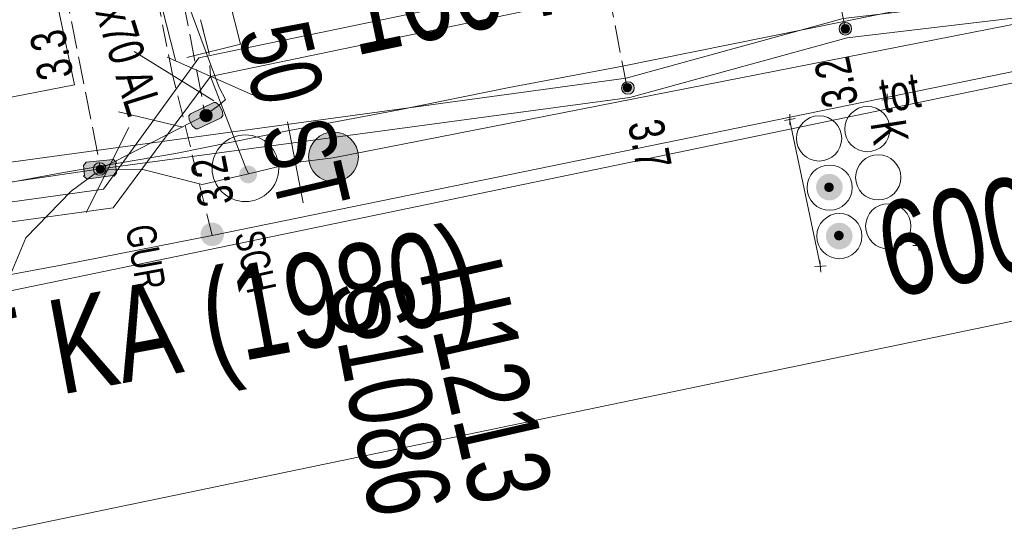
# Model space of a CAD drawing. Header units: metres. Extents: x -740 to 758, y -633 to 854.
# Tile 327 of 656: x 118.58 to 133.39, y -586.09 to -578.52. Entities that reach past the tile are written whole.
import ezdxf

# ---------------------------------------------------------------- set-up
doc = ezdxf.new("R2010")
doc.units = ezdxf.units.M
doc.header["$MEASUREMENT"] = 0
for name, pattern in [('166_166', [0.3328, 0.1664, -0.1664]), ('333_125', [0.4576, 0.3328, -0.1248]), ('416_125', [0.5408, 0.416, -0.1248]), ('416_416', [0.832, 0.416, -0.416]), ('832_208', [1.04, 0.832, -0.208])]:
    doc.linetypes.add(name, pattern=pattern)
for name, color, linetype in [('Gas.LOVION', 7, 'Continuous'), ('Grundkarte.LOVION', 7, 'Continuous'), ('Strom.LOVION', 7, 'Continuous'), ('StromBemass.LOVION', 7, 'Continuous'), ('Wasser.LOVION', 7, 'Continuous')]:
    doc.layers.add(name, color=color, linetype=linetype)
doc.styles.add('ERSTELLTER_STIL_1', font='arial.ttf')

msp = doc.modelspace()

# ---------------------------------------------------------------- hatches: boundary and pattern name
at = {"layer": 'Gas.LOVION', "linetype": 'Continuous', "lineweight": 13}
for points in [[(121.611, -581.855), (121.624, -581.837), (121.635, -581.818), (121.643, -581.798), (121.648, -581.776), (121.651, -581.754), (121.651, -581.732), (121.648, -581.71), (121.642, -581.689), (121.634, -581.668), (121.623, -581.649), (121.61, -581.631), (121.595, -581.615), (121.578, -581.601), (121.559, -581.589), (121.539, -581.58), (121.518, -581.573), (121.497, -581.569), (121.475, -581.568), (121.453, -581.569), (121.431, -581.573), (121.41, -581.58), (121.39, -581.59), (121.371, -581.602), (121.354, -581.616), (121.339, -581.632), (121.326, -581.65), (121.316, -581.669), (121.308, -581.69), (121.302, -581.711), (121.3, -581.733), (121.3, -581.755), (121.303, -581.777), (121.308, -581.799), (121.316, -581.819), (121.327, -581.838), (121.34, -581.856), (121.355, -581.872), (121.372, -581.886), (121.391, -581.898), (121.411, -581.907), (121.432, -581.914), (121.454, -581.918), (121.476, -581.92), (121.498, -581.918), (121.52, -581.914), (121.54, -581.907), (121.56, -581.898), (121.579, -581.886), (121.596, -581.872)], [(121.612, -581.858), (121.625, -581.84), (121.636, -581.82), (121.644, -581.8), (121.649, -581.778), (121.652, -581.756), (121.652, -581.734), (121.649, -581.712), (121.643, -581.691), (121.635, -581.67), (121.624, -581.651), (121.611, -581.633), (121.596, -581.617), (121.579, -581.603), (121.56, -581.591), (121.54, -581.582), (121.519, -581.575), (121.497, -581.571), (121.475, -581.569), (121.453, -581.571), (121.431, -581.575), (121.41, -581.582), (121.39, -581.592), (121.372, -581.603), (121.355, -581.618), (121.339, -581.634), (121.327, -581.652), (121.316, -581.671), (121.308, -581.692), (121.302, -581.713), (121.3, -581.735), (121.3, -581.757), (121.303, -581.779), (121.308, -581.801), (121.316, -581.821), (121.327, -581.841), (121.34, -581.859), (121.355, -581.875), (121.373, -581.889), (121.391, -581.901), (121.411, -581.91), (121.432, -581.917), (121.454, -581.921), (121.476, -581.922), (121.498, -581.921), (121.52, -581.916), (121.541, -581.91), (121.561, -581.9), (121.58, -581.888), (121.597, -581.874)]]:
    msp.add_hatch(color=7, dxfattribs=at).paths.add_polyline_path(points)
at = {"layer": 'Strom.LOVION', "linetype": 'Continuous', "lineweight": 13}
for points in [[(121.5, -579.764), (121.147, -579.932), (121.121, -579.964), (121.127, -580.022), (121.18, -580.12), (121.229, -580.16), (121.258, -580.157), (121.611, -579.99), (121.637, -579.957), (121.632, -579.899), (121.578, -579.801), (121.53, -579.761)], [(119.617, -580.909), (119.982, -580.858), (119.998, -580.871), (120.037, -580.823), (120.023, -580.677), (120.036, -580.661), (119.988, -580.621), (119.578, -580.661), (119.539, -580.709), (119.553, -580.856), (119.54, -580.872), (119.588, -580.912)]]:
    msp.add_hatch(color=7, dxfattribs=at).paths.add_polyline_path(points)
at = {"layer": 'Strom.LOVION', "linetype": 'Continuous', "lineweight": 18}
for points in [[(130.911, -581.161), (130.926, -581.141), (130.938, -581.119), (130.947, -581.095), (130.953, -581.071), (130.956, -581.046), (130.956, -581.021), (130.953, -580.996), (130.946, -580.972), (130.937, -580.949), (130.925, -580.927), (130.91, -580.907), (130.893, -580.889), (130.874, -580.873), (130.852, -580.859), (130.83, -580.849), (130.806, -580.841), (130.781, -580.836), (130.756, -580.835), (130.731, -580.837), (130.707, -580.841), (130.683, -580.849), (130.66, -580.86), (130.639, -580.873), (130.62, -580.889), (130.603, -580.908), (130.588, -580.928), (130.576, -580.95), (130.567, -580.973), (130.561, -580.998), (130.558, -581.022), (130.558, -581.048), (130.561, -581.072), (130.567, -581.097), (130.577, -581.12), (130.589, -581.142), (130.604, -581.162), (130.621, -581.18), (130.64, -581.196), (130.661, -581.209), (130.684, -581.22), (130.708, -581.228), (130.733, -581.232), (130.758, -581.234), (130.783, -581.232), (130.807, -581.227), (130.831, -581.22), (130.854, -581.209), (130.875, -581.195), (130.894, -581.179)], [(130.807, -581.083), (130.812, -581.075), (130.816, -581.067), (130.82, -581.059), (130.822, -581.05), (130.823, -581.041), (130.823, -581.032), (130.822, -581.023), (130.82, -581.015), (130.816, -581.006), (130.812, -580.998), (130.806, -580.991), (130.8, -580.984), (130.793, -580.979), (130.786, -580.974), (130.778, -580.97), (130.769, -580.967), (130.76, -580.966), (130.751, -580.965), (130.742, -580.966), (130.733, -580.967), (130.725, -580.97), (130.716, -580.974), (130.709, -580.979), (130.702, -580.985), (130.696, -580.991), (130.691, -580.999), (130.686, -581.007), (130.683, -581.015), (130.681, -581.024), (130.68, -581.033), (130.68, -581.042), (130.681, -581.051), (130.683, -581.059), (130.686, -581.068), (130.691, -581.076), (130.696, -581.083), (130.702, -581.09), (130.709, -581.095), (130.717, -581.1), (130.725, -581.104), (130.734, -581.107), (130.743, -581.108), (130.752, -581.109), (130.761, -581.108), (130.769, -581.107), (130.778, -581.104), (130.786, -581.1), (130.794, -581.095), (130.801, -581.089)], [(131.06, -581.898), (131.075, -581.877), (131.087, -581.855), (131.096, -581.832), (131.102, -581.808), (131.105, -581.783), (131.105, -581.758), (131.102, -581.733), (131.095, -581.709), (131.086, -581.685), (131.074, -581.663), (131.059, -581.643), (131.042, -581.625), (131.022, -581.609), (131.001, -581.596), (130.979, -581.585), (130.955, -581.577), (130.93, -581.573), (130.905, -581.571), (130.88, -581.573), (130.855, -581.578), (130.831, -581.585), (130.809, -581.596), (130.788, -581.61), (130.768, -581.626), (130.751, -581.644), (130.737, -581.664), (130.725, -581.686), (130.715, -581.71), (130.709, -581.734), (130.706, -581.759), (130.706, -581.784), (130.71, -581.809), (130.716, -581.833), (130.725, -581.856), (130.737, -581.878), (130.752, -581.899), (130.769, -581.917), (130.789, -581.933), (130.81, -581.946), (130.833, -581.957), (130.857, -581.964), (130.881, -581.969), (130.906, -581.971), (130.931, -581.969), (130.956, -581.964), (130.98, -581.956), (131.002, -581.946), (131.023, -581.932), (131.043, -581.916)], [(130.955, -581.809), (130.961, -581.802), (130.965, -581.794), (130.968, -581.785), (130.971, -581.776), (130.972, -581.767), (130.972, -581.758), (130.97, -581.749), (130.968, -581.741), (130.965, -581.732), (130.96, -581.724), (130.955, -581.717), (130.949, -581.71), (130.942, -581.705), (130.934, -581.7), (130.926, -581.696), (130.917, -581.693), (130.909, -581.692), (130.9, -581.691), (130.891, -581.692), (130.882, -581.693), (130.873, -581.696), (130.865, -581.7), (130.857, -581.705), (130.85, -581.711), (130.844, -581.717), (130.839, -581.725), (130.835, -581.733), (130.831, -581.741), (130.829, -581.75), (130.828, -581.759), (130.828, -581.768), (130.829, -581.777), (130.831, -581.786), (130.835, -581.794), (130.839, -581.802), (130.844, -581.809), (130.851, -581.816), (130.858, -581.822), (130.865, -581.826), (130.874, -581.83), (130.882, -581.833), (130.891, -581.835), (130.9, -581.835), (130.909, -581.835), (130.918, -581.833), (130.927, -581.83), (130.935, -581.826), (130.942, -581.821), (130.949, -581.815)]]:
    msp.add_hatch(color=1, dxfattribs=at).paths.add_polyline_path(points)
at = {"layer": 'StromBemass.LOVION', "linetype": 'Continuous', "lineweight": 13}
for points in [[(131.07, -578.712), (131.077, -578.702), (131.083, -578.692), (131.087, -578.681), (131.09, -578.669), (131.092, -578.657), (131.091, -578.646), (131.09, -578.634), (131.087, -578.622), (131.083, -578.611), (131.077, -578.601), (131.07, -578.591), (131.062, -578.583), (131.053, -578.575), (131.042, -578.569), (131.032, -578.564), (131.02, -578.56), (131.009, -578.558), (130.997, -578.557), (130.985, -578.558), (130.973, -578.56), (130.962, -578.564), (130.951, -578.569), (130.941, -578.576), (130.932, -578.583), (130.924, -578.592), (130.917, -578.601), (130.912, -578.612), (130.907, -578.623), (130.904, -578.634), (130.903, -578.646), (130.903, -578.658), (130.905, -578.67), (130.908, -578.681), (130.912, -578.692), (130.918, -578.703), (130.925, -578.712), (130.933, -578.721), (130.942, -578.728), (130.952, -578.735), (130.963, -578.74), (130.974, -578.743), (130.986, -578.746), (130.998, -578.746), (131.009, -578.745), (131.021, -578.743), (131.032, -578.739), (131.043, -578.734), (131.053, -578.728), (131.062, -578.72)], [(131.047, -578.694), (131.052, -578.688), (131.056, -578.681), (131.059, -578.673), (131.061, -578.665), (131.062, -578.657), (131.062, -578.649), (131.061, -578.641), (131.059, -578.633), (131.056, -578.626), (131.052, -578.619), (131.047, -578.612), (131.041, -578.606), (131.035, -578.601), (131.028, -578.597), (131.021, -578.593), (131.013, -578.591), (131.005, -578.589), (130.997, -578.589), (130.989, -578.59), (130.981, -578.591), (130.973, -578.594), (130.966, -578.597), (130.959, -578.601), (130.953, -578.607), (130.948, -578.613), (130.943, -578.619), (130.939, -578.626), (130.936, -578.634), (130.934, -578.642), (130.933, -578.65), (130.933, -578.658), (130.934, -578.666), (130.936, -578.674), (130.939, -578.681), (130.943, -578.688), (130.948, -578.695), (130.953, -578.7), (130.96, -578.706), (130.967, -578.71), (130.974, -578.713), (130.982, -578.716), (130.99, -578.717), (130.998, -578.718), (131.006, -578.717), (131.014, -578.716), (131.021, -578.713), (131.029, -578.71), (131.035, -578.705), (131.042, -578.7)], [(127.8, -579.604), (127.807, -579.595), (127.812, -579.584), (127.817, -579.573), (127.82, -579.562), (127.821, -579.55), (127.821, -579.538), (127.819, -579.526), (127.816, -579.515), (127.812, -579.504), (127.806, -579.494), (127.799, -579.484), (127.791, -579.475), (127.782, -579.468), (127.772, -579.461), (127.761, -579.456), (127.75, -579.453), (127.738, -579.451), (127.726, -579.45), (127.714, -579.451), (127.703, -579.453), (127.692, -579.457), (127.681, -579.462), (127.671, -579.468), (127.662, -579.476), (127.654, -579.484), (127.647, -579.494), (127.641, -579.504), (127.637, -579.515), (127.634, -579.527), (127.632, -579.539), (127.632, -579.551), (127.634, -579.562), (127.637, -579.574), (127.641, -579.585), (127.647, -579.595), (127.654, -579.605), (127.662, -579.614), (127.671, -579.621), (127.681, -579.627), (127.692, -579.632), (127.703, -579.636), (127.715, -579.638), (127.727, -579.639), (127.739, -579.638), (127.75, -579.636), (127.762, -579.632), (127.772, -579.627), (127.782, -579.621), (127.792, -579.613)], [(127.766, -579.577), (127.77, -579.571), (127.774, -579.564), (127.777, -579.556), (127.779, -579.549), (127.78, -579.541), (127.78, -579.533), (127.779, -579.525), (127.777, -579.517), (127.774, -579.51), (127.77, -579.503), (127.765, -579.496), (127.76, -579.491), (127.754, -579.486), (127.747, -579.481), (127.74, -579.478), (127.732, -579.476), (127.725, -579.474), (127.717, -579.474), (127.709, -579.474), (127.701, -579.476), (127.693, -579.478), (127.686, -579.482), (127.679, -579.486), (127.673, -579.491), (127.668, -579.497), (127.663, -579.503), (127.659, -579.51), (127.656, -579.518), (127.655, -579.525), (127.654, -579.533), (127.654, -579.541), (127.655, -579.549), (127.657, -579.557), (127.66, -579.564), (127.663, -579.571), (127.668, -579.577), (127.674, -579.583), (127.68, -579.588), (127.686, -579.592), (127.694, -579.596), (127.701, -579.598), (127.709, -579.6), (127.717, -579.6), (127.725, -579.6), (127.733, -579.598), (127.74, -579.596), (127.747, -579.592), (127.754, -579.588), (127.76, -579.583)], [(121.454, -580.017), (121.461, -580.008), (121.467, -579.998), (121.471, -579.987), (121.474, -579.976), (121.475, -579.964), (121.475, -579.953), (121.474, -579.941), (121.471, -579.93), (121.466, -579.919), (121.461, -579.909), (121.454, -579.9), (121.446, -579.891), (121.437, -579.884), (121.427, -579.878), (121.417, -579.873), (121.406, -579.87), (121.394, -579.867), (121.383, -579.867), (121.371, -579.867), (121.36, -579.87), (121.349, -579.873), (121.339, -579.878), (121.329, -579.884), (121.32, -579.892), (121.312, -579.9), (121.305, -579.91), (121.3, -579.92), (121.295, -579.931), (121.293, -579.942), (121.291, -579.953), (121.291, -579.965), (121.293, -579.976), (121.296, -579.988), (121.3, -579.998), (121.306, -580.008), (121.312, -580.018), (121.32, -580.026), (121.329, -580.033), (121.339, -580.04), (121.35, -580.045), (121.361, -580.048), (121.372, -580.05), (121.383, -580.051), (121.395, -580.05), (121.406, -580.048), (121.417, -580.044), (121.428, -580.039), (121.438, -580.033), (121.446, -580.026)], [(121.423, -579.999), (121.427, -579.992), (121.431, -579.986), (121.434, -579.979), (121.436, -579.971), (121.437, -579.964), (121.437, -579.956), (121.436, -579.948), (121.434, -579.941), (121.431, -579.934), (121.427, -579.927), (121.423, -579.921), (121.417, -579.915), (121.411, -579.911), (121.405, -579.907), (121.398, -579.903), (121.391, -579.901), (121.383, -579.9), (121.376, -579.899), (121.368, -579.9), (121.361, -579.901), (121.353, -579.903), (121.346, -579.907), (121.34, -579.911), (121.334, -579.916), (121.329, -579.921), (121.324, -579.928), (121.321, -579.934), (121.318, -579.941), (121.316, -579.949), (121.315, -579.956), (121.315, -579.964), (121.316, -579.972), (121.318, -579.979), (121.321, -579.986), (121.325, -579.993), (121.329, -579.999), (121.334, -580.005), (121.34, -580.009), (121.347, -580.013), (121.354, -580.017), (121.361, -580.019), (121.368, -580.02), (121.376, -580.021), (121.384, -580.02), (121.391, -580.019), (121.398, -580.017), (121.405, -580.013), (121.412, -580.009), (121.418, -580.004)], [(119.856, -580.823), (119.863, -580.813), (119.868, -580.803), (119.873, -580.792), (119.875, -580.781), (119.877, -580.769), (119.877, -580.757), (119.875, -580.746), (119.872, -580.734), (119.868, -580.723), (119.862, -580.713), (119.855, -580.703), (119.847, -580.695), (119.838, -580.687), (119.828, -580.681), (119.817, -580.676), (119.806, -580.672), (119.795, -580.67), (119.783, -580.67), (119.771, -580.67), (119.76, -580.673), (119.748, -580.676), (119.738, -580.681), (119.728, -580.688), (119.719, -580.695), (119.711, -580.704), (119.704, -580.713), (119.698, -580.724), (119.694, -580.735), (119.691, -580.746), (119.689, -580.758), (119.689, -580.77), (119.691, -580.781), (119.694, -580.793), (119.698, -580.804), (119.704, -580.814), (119.711, -580.824), (119.719, -580.832), (119.728, -580.84), (119.738, -580.846), (119.749, -580.851), (119.76, -580.854), (119.772, -580.857), (119.783, -580.857), (119.795, -580.857), (119.807, -580.854), (119.818, -580.851), (119.829, -580.846), (119.839, -580.839), (119.848, -580.832)], [(119.842, -580.805), (119.846, -580.799), (119.85, -580.792), (119.853, -580.784), (119.855, -580.777), (119.856, -580.769), (119.856, -580.761), (119.855, -580.753), (119.853, -580.746), (119.85, -580.738), (119.846, -580.732), (119.842, -580.725), (119.836, -580.72), (119.83, -580.715), (119.823, -580.71), (119.816, -580.707), (119.809, -580.705), (119.801, -580.703), (119.793, -580.703), (119.785, -580.703), (119.778, -580.705), (119.77, -580.707), (119.763, -580.711), (119.757, -580.715), (119.75, -580.72), (119.745, -580.726), (119.741, -580.732), (119.737, -580.739), (119.734, -580.746), (119.732, -580.754), (119.731, -580.762), (119.731, -580.769), (119.732, -580.777), (119.734, -580.785), (119.737, -580.792), (119.741, -580.799), (119.745, -580.805), (119.751, -580.811), (119.757, -580.816), (119.763, -580.82), (119.771, -580.823), (119.778, -580.826), (119.786, -580.827), (119.794, -580.828), (119.801, -580.827), (119.809, -580.826), (119.817, -580.823), (119.824, -580.82), (119.83, -580.816), (119.836, -580.811)]]:
    msp.add_hatch(color=7, dxfattribs=at).paths.add_polyline_path(points)
at = {"layer": 'Wasser.LOVION', "linetype": 'Continuous', "lineweight": 13}
for points in [[(123.59, -580.819), (123.617, -580.781), (123.64, -580.739), (123.657, -580.696), (123.668, -580.65), (123.674, -580.603), (123.674, -580.556), (123.668, -580.51), (123.656, -580.464), (123.639, -580.42), (123.616, -580.379), (123.588, -580.341), (123.556, -580.307), (123.519, -580.277), (123.48, -580.252), (123.437, -580.232), (123.392, -580.218), (123.346, -580.209), (123.299, -580.206), (123.252, -580.209), (123.206, -580.218), (123.161, -580.233), (123.119, -580.253), (123.079, -580.279), (123.043, -580.309), (123.011, -580.343), (122.983, -580.381), (122.961, -580.423), (122.944, -580.466), (122.932, -580.512), (122.926, -580.559), (122.926, -580.606), (122.933, -580.652), (122.944, -580.698), (122.962, -580.741), (122.985, -580.783), (123.012, -580.821), (123.045, -580.855), (123.081, -580.885), (123.121, -580.91), (123.163, -580.93), (123.208, -580.944), (123.254, -580.953), (123.301, -580.955), (123.348, -580.952), (123.395, -580.943), (123.439, -580.929), (123.482, -580.909), (123.521, -580.883), (123.557, -580.853)], [(122.118, -580.928), (122.128, -580.915), (122.136, -580.9), (122.142, -580.885), (122.146, -580.868), (122.148, -580.852), (122.148, -580.835), (122.146, -580.818), (122.142, -580.802), (122.135, -580.787), (122.127, -580.772), (122.117, -580.758), (122.106, -580.746), (122.093, -580.736), (122.079, -580.727), (122.064, -580.72), (122.048, -580.715), (122.031, -580.711), (122.015, -580.71), (121.998, -580.712), (121.981, -580.715), (121.966, -580.72), (121.95, -580.727), (121.936, -580.736), (121.923, -580.747), (121.912, -580.759), (121.902, -580.773), (121.894, -580.787), (121.888, -580.803), (121.884, -580.819), (121.882, -580.836), (121.882, -580.853), (121.884, -580.869), (121.888, -580.885), (121.895, -580.901), (121.903, -580.916), (121.913, -580.929), (121.924, -580.941), (121.937, -580.952), (121.951, -580.961), (121.966, -580.968), (121.982, -580.973), (121.999, -580.976), (122.015, -580.977), (122.032, -580.976), (122.049, -580.973), (122.065, -580.968), (122.08, -580.96), (122.094, -580.951), (122.107, -580.941)], [(122.118, -580.928), (122.128, -580.915), (122.136, -580.9), (122.142, -580.885), (122.146, -580.868), (122.148, -580.852), (122.148, -580.835), (122.146, -580.818), (122.142, -580.802), (122.135, -580.787), (122.127, -580.772), (122.117, -580.758), (122.106, -580.746), (122.093, -580.736), (122.079, -580.727), (122.064, -580.72), (122.048, -580.715), (122.031, -580.711), (122.015, -580.71), (121.998, -580.712), (121.981, -580.715), (121.966, -580.72), (121.95, -580.727), (121.936, -580.736), (121.923, -580.747), (121.912, -580.759), (121.902, -580.773), (121.894, -580.787), (121.888, -580.803), (121.884, -580.819), (121.882, -580.836), (121.882, -580.853), (121.884, -580.869), (121.888, -580.885), (121.895, -580.901), (121.903, -580.916), (121.913, -580.929), (121.924, -580.941), (121.937, -580.952), (121.951, -580.961), (121.966, -580.968), (121.982, -580.973), (121.999, -580.976), (122.015, -580.977), (122.032, -580.976), (122.049, -580.973), (122.065, -580.968), (122.08, -580.96), (122.094, -580.951), (122.107, -580.941)]]:
    msp.add_hatch(color=7, dxfattribs=at).paths.add_polyline_path(points)

# ---------------------------------------------------------------- linework, layer by layer
at = {"layer": 'Gas.LOVION', "color": 5, "linetype": 'Continuous', "lineweight": 18}
msp.add_lwpolyline([(185.396, -568.684), (175.435, -570.648), (163.986, -572.95), (163.683, -573.024), (160.113, -573.698), (153.751, -574.985), (141.213, -577.792), (134.455, -579.103), (121.474, -581.762), (119.227, -582.203), (111.752, -583.599), (106.105, -584.639), (105.555, -584.752), (95.502, -586.828), (94.151, -587.064), (94.248, -587.601), (95.245, -592.513), (95.085, -592.543), (94.583, -592.696), (95.108, -595.497)], dxfattribs=at)
at = {"layer": 'Gas.LOVION', "color": 5, "linetype": '333_125', "lineweight": 18}
msp.add_lwpolyline([(121.474, -581.762), (120.885, -579.366), (119.501, -572.467), (120.27, -572.318)], dxfattribs=at)
at = {"layer": 'Gas.LOVION', "color": 7, "linetype": 'Continuous', "lineweight": 13}
msp.add_lwpolyline([(120.302, -578.994), (121.497, -579.735)], dxfattribs=at)
at = {"layer": 'Grundkarte.LOVION', "color": 8, "linetype": 'Continuous', "lineweight": 18}
msp.add_lwpolyline([(104.668, -553.007), (107.584, -552.603), (111.868, -551.977), (112.714, -551.865), (113.879, -551.692), (115.158, -558.128), (115.601, -560.538), (116.632, -565.639), (119.075, -577.932), (119.405, -579.496), (109.921, -581.34), (107.896, -570.306)], close=True, dxfattribs=at)
for points in [[(237.683, -564.326), (221.144, -565.973), (147.98, -580.042), (89.206, -592.261), (87.953, -584.285), (98.182, -582.192), (119.075, -577.932), (130.425, -575.522), (144.329, -572.626), (146.44, -572.153), (161.978, -569.038), (173.105, -566.768), (179.19, -565.523), (181.914, -564.961), (190.52, -563.203), (199.445, -561.385), (205.674, -560.096), (208.286, -559.604), (216.977, -557.809), (219.589, -557.317), (245.527, -554.781)], [(237.683, -564.326), (221.144, -565.973), (147.98, -580.042), (89.206, -592.261), (87.953, -584.285), (98.182, -582.192), (98.436, -583.585), (109.921, -581.34), (119.405, -579.496), (119.075, -577.932), (130.425, -575.522), (144.329, -572.626), (146.44, -572.153), (161.978, -569.038), (173.105, -566.768), (179.19, -565.523), (181.914, -564.961), (190.52, -563.203), (199.445, -561.385), (205.674, -560.096), (208.286, -559.604), (216.977, -557.809), (219.589, -557.317), (245.527, -554.781)], [(51.513, -591.868), (57.018, -590.738), (67.821, -588.47), (70.948, -587.81), (79.842, -585.965), (87.953, -584.285), (89.206, -592.261), (59.451, -598.392), (89.206, -592.261), (147.98, -580.042), (221.144, -565.973), (237.683, -564.326)], [(59.451, -598.392), (89.206, -592.261), (147.98, -580.042), (221.144, -565.973), (237.683, -564.326)], [(117.584, -581.122), (119.238, -580.813), (120.925, -580.53), (122.606, -580.188), (124.26, -579.878), (125.941, -579.537), (127.595, -579.227), (132.638, -578.202), (134.287, -577.834), (135.968, -577.492), (137.616, -577.124), (144.46, -575.48), (146.709, -574.905), (148.991, -574.357), (151.266, -573.75), (153.515, -573.176), (162.641, -570.983)]]:
    msp.add_lwpolyline(points, dxfattribs=at)
at = {"layer": 'Strom.LOVION', "color": 1, "linetype": 'Continuous', "lineweight": 18}
for points in [[(243.959, -556.722), (235.176, -557.581), (226.087, -558.485), (219.867, -559.107), (217.327, -559.577), (208.633, -561.344), (199.766, -563.156), (191.492, -564.837), (190.049, -565.185), (189.804, -565.254), (189.46, -565.213), (189.01, -565.139), (187.765, -565.409), (161.536, -570.722), (121.272, -579.092), (119.839, -581.064), (117.74, -581.358), (116.254, -581.43), (96.866, -584.611), (80.159, -587.545)], [(167.565, -569.807), (161.624, -571.009), (121.447, -579.37), (119.985, -581.346), (117.798, -581.648), (116.241, -581.741), (96.791, -584.899), (80.23, -587.819), (76.815, -588.566), (71.074, -589.852), (66.226, -590.902), (65.034, -591.107), (64.595, -591.15), (53.393, -593.413)]]:
    msp.add_lwpolyline(points, dxfattribs=at)
at = {"layer": 'Strom.LOVION', "color": 150, "linetype": 'Continuous', "lineweight": 18}
for points in [[(179.101, -568.088), (173.971, -569.122), (173.551, -569.207), (165.016, -570.943), (163.366, -571.444), (162.332, -571.752), (159.228, -572.351), (152.783, -574.001), (151.918, -574.366), (151.114, -574.46), (144.675, -576.168), (139.412, -577.2), (137.791, -577.698), (130.967, -578.499), (127.7, -579.394), (117.813, -580.745), (117.292, -580.102), (116.76, -580.257), (107.292, -582.114), (98.789, -583.714), (94.207, -584.309), (87.851, -585.359), (86.372, -585.652), (79.766, -587.007)], [(179.159, -568.378), (173.625, -569.51), (165.09, -571.246), (162.406, -572.055), (159.367, -572.87), (151.242, -574.861), (144.749, -576.471), (137.832, -577.975), (131.025, -578.788), (127.758, -579.684), (119.795, -580.758), (117.682, -581.068), (117.193, -580.451), (116.805, -580.563)]]:
    msp.add_lwpolyline(points, dxfattribs=at)
at = {"layer": 'Strom.LOVION', "color": 5, "linetype": 'Continuous', "lineweight": 18}
msp.add_lwpolyline([(119.795, -580.758), (121.371, -579.954), (121.578, -579.801), (121.673, -579.718), (121.581, -579.534), (120.7, -577.167), (119.805, -572.556), (119.946, -572.025), (120.089, -571.981)], dxfattribs=at)
at = {"layer": 'Strom.LOVION', "color": 250, "linetype": 'Continuous', "lineweight": 18}
for points in [[(131.546, -579.728), (131.705, -579.697)], [(131.625, -579.631), (131.626, -579.794)], [(130.083, -580.033), (130.243, -580.003)], [(130.162, -579.937), (130.163, -580.099)], [(132.011, -581.914), (132.173, -581.913)], [(132.077, -581.833), (132.107, -581.993)], [(130.535, -582.235), (130.71, -582.218)], [(130.614, -582.139), (130.631, -582.315)]]:
    msp.add_lwpolyline(points, dxfattribs=at)
at = {"layer": 'Strom.LOVION', "color": 7, "linetype": 'Continuous', "lineweight": 13}
for points in [[(121.5, -579.764), (121.53, -579.761), (121.578, -579.801), (121.632, -579.899), (121.637, -579.957), (121.611, -579.99), (121.258, -580.157), (121.229, -580.16), (121.18, -580.12), (121.127, -580.022), (121.121, -579.964), (121.147, -579.932)], [(119.617, -580.909), (119.588, -580.912), (119.54, -580.872), (119.553, -580.856), (119.539, -580.709), (119.578, -580.661), (119.988, -580.621), (120.036, -580.661), (120.023, -580.677), (120.037, -580.823), (119.998, -580.871), (119.982, -580.858)]]:
    msp.add_lwpolyline(points, close=True, dxfattribs=at)
for points in [[(120.066, -579.904), (121.034, -580.135)], [(130.155, -580.011), (130.623, -582.227)]]:
    msp.add_lwpolyline(points, dxfattribs=at)
for centre in [(131.329, -580.162), (130.603, -580.302), (131.492, -580.888), (130.761, -581.042), (131.643, -581.624), (130.907, -581.772)]:
    msp.add_circle(centre, 0.34, dxfattribs=at)
at = {"layer": 'StromBemass.LOVION', "color": 7, "linetype": '416_125', "lineweight": 13}
for points in [[(130.998, -578.658), (130.351, -575.515), (130.468, -575.503), (131.351, -575.313), (137.029, -574.138), (138.462, -573.835), (138.693, -573.783), (143.951, -572.692), (144.023, -572.67)], [(127.715, -579.541), (127.022, -575.929), (126.891, -575.956), (126.195, -576.083), (121.091, -577.085), (120.83, -577.14), (121.371, -579.954)], [(119.149, -577.482), (119.795, -580.758)]]:
    msp.add_lwpolyline(points, dxfattribs=at)
at = {"layer": 'StromBemass.LOVION', "color": 7, "linetype": 'Continuous', "lineweight": 13}
for centre, radius in [((130.997, -578.652), 0.0945), ((130.997, -578.653), 0.0644), ((127.727, -579.544), 0.0945), ((127.717, -579.537), 0.0633), ((121.383, -579.959), 0.0921), ((121.376, -579.96), 0.0609), ((119.783, -580.763), 0.0939), ((119.793, -580.765), 0.0625)]:
    msp.add_circle(centre, radius, dxfattribs=at)
at = {"layer": 'Wasser.LOVION', "color": 94, "linetype": 'Continuous', "lineweight": 18}
msp.add_lwpolyline([(240.604, -560.804), (228.286, -561.934), (216.458, -563.386), (192.737, -567.745), (180.947, -570.036), (169.061, -572.41), (133.573, -579.456), (118.22, -582.641), (109.978, -584.349), (106.04, -585.177), (87.615, -588.988), (86.892, -589.148), (86.139, -589.31)], dxfattribs=at)
at = {"layer": 'Wasser.LOVION', "color": 150, "linetype": 'Continuous', "lineweight": 18}
for points in [[(119.355, -581.097), (119.699, -580.842), (119.915, -580.776), (120.431, -580.77), (121.325, -580.993), (122.019, -580.836), (122.726, -580.664), (123.296, -580.593), (135.533, -578.185), (139.985, -577.321), (146.094, -576.015), (147.303, -575.69), (152.512, -574.397), (159.109, -572.496), (164.092, -571.314), (164.554, -571.21), (171.092, -569.906), (178.42, -568.524)], [(122.019, -580.836), (121.981, -580.751), (121.447, -579.37)], [(119.355, -581.097), (118.67, -581.799), (117.915, -583.602), (114.149, -584.384), (106.833, -585.883), (106.253, -585.998), (103.088, -586.574), (94.51, -588.166), (92.271, -588.696), (88.36, -589.654)]]:
    msp.add_lwpolyline(points, dxfattribs=at)
at = {"layer": 'Wasser.LOVION', "color": 7, "linetype": '832_208', "lineweight": 13}
msp.add_lwpolyline([(120.921, -579.126), (120.485, -577.395), (119.332, -571.493), (120.13, -571.342), (120.517, -572.279), (121.469, -577.181), (121.902, -578.882)], close=True, dxfattribs=at)
at = {"layer": 'Wasser.LOVION', "color": 252, "linetype": '416_416', "lineweight": 18}
msp.add_lwpolyline([(121.426, -579.003), (120.977, -577.288), (119.931, -571.878), (120.221, -571.82)], dxfattribs=at)
at = {"layer": 'Wasser.LOVION', "color": 150, "linetype": '166_166', "lineweight": 18}
msp.add_lwpolyline([(121.447, -579.37), (121.426, -579.003), (120.977, -577.288), (119.931, -571.878), (120.221, -571.82)], dxfattribs=at)
at = {"layer": 'Wasser.LOVION', "color": 7, "linetype": 'Continuous', "lineweight": 13}
for points in [[(120.798, -579.079), (122.08, -579.648)], [(120.222, -580.14), (119.578, -581.415)], [(122.608, -580.055), (122.845, -581.273)]]:
    msp.add_lwpolyline(points, dxfattribs=at)
for centre, radius in [((121.974, -580.751), 0.501), ((123.3, -580.581), 0.375)]:
    msp.add_circle(centre, radius, dxfattribs=at)

# ---------------------------------------------------------------- texts
at = {"layer": 'Gas.LOVION', "color": 5, "linetype": 'Continuous', "lineweight": 18, "attachment_point": 7, "style": 'ERSTELLTER_STIL_1'}
for s, insert, char_height, rotation in [('{\\A1;\\W0.71556x;50 ST}', (121.85, -578.713), 1.06712, 283.246), ('{\\A1;\\W0.72100x;300 ND ST KA (1980)}', (111.908, -585.947), 1.42282, 10.5139)]:
    msp.add_mtext(s, dxfattribs=dict(at, insert=insert, char_height=char_height, rotation=rotation))
at = {"layer": 'Strom.LOVION', "color": 5, "linetype": 'Continuous', "lineweight": 18, "insert": (119.615, -578.107), "char_height": 0.53353, "attachment_point": 7, "rotation": 287.3413, "style": 'ERSTELLTER_STIL_1'}
msp.add_mtext('{\\A1;\\W0.72652x;4x70 AL}', dxfattribs=at)
at = {"layer": 'Strom.LOVION', "color": 1, "linetype": 'Continuous', "lineweight": 18, "attachment_point": 7, "style": 'ERSTELLTER_STIL_1'}
for s, insert, char_height, rotation in [('{\\A1;\\W0.71553x;tot}', (131.572, -579.933), 0.53359, 10.08), ('{\\A1;\\W0.71554x;K}', (131.373, -580.069), 0.53355, 278.7906)]:
    msp.add_mtext(s, dxfattribs=dict(at, insert=insert, char_height=char_height, rotation=rotation))
at = {"layer": 'Strom.LOVION', "color": 7, "linetype": 'Continuous', "lineweight": 13, "attachment_point": 7, "style": 'ERSTELLTER_STIL_1'}
for s, insert, char_height, rotation in [('{\\A1;\\W0.71561x;GUR}', (120.163, -581.645), 0.44461, 280.3363), ('{\\A1;\\W0.71572x;SCH}', (121.802, -581.746), 0.44456, 282.4846)]:
    msp.add_mtext(s, dxfattribs=dict(at, insert=insert, char_height=char_height, rotation=rotation))
at = {"layer": 'StromBemass.LOVION', "color": 7, "linetype": 'Continuous', "lineweight": 13, "attachment_point": 7, "style": 'ERSTELLTER_STIL_1'}
for s, insert, char_height, rotation in [('{\\A1;\\W0.71555x;3.3}', (119.398, -579.356), 0.53355, 101.1568), ('{\\A1;\\W0.71559x;3.2}', (131.204, -579.767), 0.53354, 101.7457), ('{\\A1;\\W0.71555x;3.7}', (127.717, -580.08), 0.53359, 281.0869), ('{\\A1;\\W0.71559x;3.2}', (121.816, -581.26), 0.53351, 101.1635)]:
    msp.add_mtext(s, dxfattribs=dict(at, insert=insert, char_height=char_height, rotation=rotation))
at = {"layer": 'Wasser.LOVION', "color": 150, "linetype": 'Continuous', "lineweight": 18, "insert": (123.709, -579.479), "char_height": 1.42277, "attachment_point": 7, "rotation": 11.8701, "style": 'ERSTELLTER_STIL_1'}
msp.add_mtext('{\\A1;\\W0.71922x;160 PE100 XA XI (2016)}', dxfattribs=at)
at = {"layer": 'Wasser.LOVION', "color": 94, "linetype": 'Continuous', "lineweight": 18, "insert": (131.759, -583.13), "char_height": 1.42279, "attachment_point": 7, "rotation": 11.7507, "style": 'ERSTELLTER_STIL_1'}
msp.add_mtext('{\\A1;\\W0.72102x;600 ST KA ZM (1980)}', dxfattribs=at)
at = {"layer": 'Wasser.LOVION', "color": 7, "linetype": 'Continuous', "lineweight": 13, "char_height": 1.2449, "attachment_point": 7, "style": 'ERSTELLTER_STIL_1'}
for s, insert, rotation in [('{\\A1;\\W0.71563x;H1213}', (124.566, -582.301), 282.842), ('{\\A1;\\W0.71562x;S1086}', (123.179, -582.526), 280.7984)]:
    msp.add_mtext(s, dxfattribs=dict(at, insert=insert, rotation=rotation))

doc.saveas('drawing.dxf')
